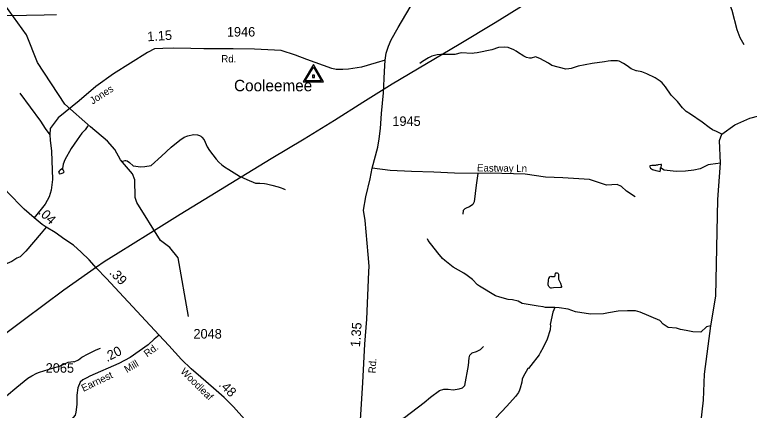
# Model space of a CAD drawing. Extents: x 1473865 to 1648260, y 639067 to 773536.
# Drawn here: x 1540456 to 1550102, y 723210 to 728401 of the extents above; entities that cross this region are included whole.
import ezdxf

# ---------------------------------------------------------------- set-up
doc = ezdxf.new("R2010")
doc.units = 0
for name, color, linetype in [('Exist Hydrographic Creek Single Shore', 7, 'Continuous'), ('Exist Hydrographic Misc Water Feature', 7, 'Continuous'), ('Exist Road Non-System Type 51', 7, 'Continuous'), ('Exist Road Non-System Type 51 Label', 7, 'Continuous'), ('Exist Road Secondary Mileage Hundredths English Label', 7, 'Continuous'), ('Exist Road Secondary Type 51 Attributed', 7, 'Continuous'), ('Exist Road Secondary Type 51 Label', 7, 'Continuous'), ('Exist Road Secondary Type 51 Number Label', 7, 'Continuous'), ('Exist Survey Geodetic Marker CELL', 7, 'Continuous'), ('Exist Survey Geodetic Marker Label', 7, 'Continuous'), ('Exist Utilities Electrical Transmission Line', 7, 'Continuous')]:
    doc.layers.add(name, color=color, linetype=linetype)

msp = doc.modelspace()

# ---------------------------------------------------------------- linework, layer by layer
at = {"layer": 'Exist Hydrographic Creek Single Shore'}
for points in [[(1542738, 724441.1), (1542601, 725208.7), (1542493.9, 725345.4), (1542370.9, 725439.9), (1542061.9, 725935.2), (1542037.9, 726001.3), (1542033, 726234.5), (1542000.9, 726310.6), (1541846, 726497.6), (1541773, 726630.4), (1541673.9, 726740.7), (1541452, 726929), (1541115, 727224.6), (1540756.9, 727773.5), (1540612, 728134.3), (1540269.9, 728613.8), (1539989.9, 728819.7), (1539793.9, 729112.5), (1539699, 729400), (1539634, 729509.6), (1539518.9, 729617), (1539335.9, 729679.8), (1538885.9, 729669.2)], [(1548613.9, 720055.1), (1548465, 720173), (1548475, 720281.1), (1548831, 721160.2), (1548985, 721432.8), (1549402, 722458.4), (1549499, 723342.7), (1549513.1, 723683.8), (1549598, 724316.5), (1549662, 724708.2), (1549690, 725974.7), (1549725.7, 726451.7), (1549712.1, 726750.9), (1549742.2, 726833), (1549914.1, 726954.9), (1550108.1, 727043), (1551204.1, 727326)]]:
    msp.add_lwpolyline(points, dxfattribs=at)
at = {"layer": 'Exist Hydrographic Misc Water Feature'}
for points in [[(1549742.2, 726833), (1549672.9, 726866.2), (1549617.3, 726889.3), (1549574, 726920.2), (1549483.2, 726990), (1549329.4, 727097.1), (1549274, 727132.2), (1549254.3, 727148.6), (1549224.9, 727179.2), (1549160.5, 727262.5), (1549078.2, 727346.1), (1549002.2, 727453.3), (1548957.3, 727508.5), (1548931.7, 727529), (1548864.4, 727570.3), (1548755.5, 727624.5), (1548691.9, 727649.8), (1548622.2, 727664.6), (1548616.2, 727663.4), (1548553, 727691.7), (1548497.5, 727729.7), (1548450, 727758.7), (1548392.7, 727791.8), (1548370.7, 727796.3), (1548282.7, 727794), (1548250.6, 727790.7), (1548202.4, 727783.7), (1548037.9, 727759.1), (1547853.3, 727726.8), (1547764.6, 727696.6), (1547732.5, 727689.3), (1547692.4, 727686.1), (1547509.3, 727733.8), (1547464.2, 727762.7), (1547351, 727825), (1547295.4, 727846.1), (1547239.2, 727831.2), (1547215.2, 727831.7), (1547175.3, 727840.5), (1547143.6, 727855.2), (1547056.6, 727908.9), (1547038.9, 727923.3), (1547009.2, 727937.9), (1546933.7, 727969.4), (1546885.8, 727974.4), (1546809.8, 727971.9), (1546721.1, 727937.7), (1546528.3, 727901.7), (1546488.2, 727894.4), (1546464.1, 727891), (1546318.3, 727899.4), (1546235.8, 727879.6), (1546171.8, 727876.9), (1546051.8, 727879.3), (1546003.6, 727872.4), (1545931.3, 727855.8), (1545890.9, 727836.6), (1545809.9, 727786.3), (1545777.3, 727759)], [(1541417.4, 726944.1), (1541381.4, 726890.7), (1541338.6, 726845.6), (1541276.9, 726758.9), (1541198.6, 726646.6), (1541115.7, 726496.3), (1541094.6, 726440.7), (1541082.2, 726383.3)], [(1541876.9, 726478.9), (1541905.7, 726488.3), (1541915.7, 726488), (1541931.6, 726481.7), (1541963.2, 726461.1), (1542010.4, 726418.1), (1542110.2, 726404.1), (1542166.2, 726407), (1542246.5, 726421.4), (1542382.9, 726542.5), (1542509.3, 726663.9), (1542623.1, 726755), (1542681.9, 726792.3), (1542730.2, 726811.4), (1542802.5, 726829.9), (1542858.5, 726824.7), (1542882.3, 726816.2), (1542898.1, 726805.9), (1542913.9, 726793.6), (1542943.2, 726759), (1542981.5, 726666.3), (1543012.5, 726617.7), (1543100.3, 726503.9), (1543134.6, 726465.7), (1543174.9, 726430.5), (1543210.4, 726403.8), (1543265.8, 726368.7), (1543408.1, 726281.8), (1543503, 726239.3), (1543618.3, 726189.6), (1543674.3, 726188.5), (1543738.3, 726187.1), (1543762.2, 726182.7), (1543833.9, 726165.2), (1543913.5, 726143.6), (1543953.3, 726130.8), (1543977.1, 726122.3), (1544008.8, 726105.7)], [(1541082.2, 726383.3), (1541053, 726361.6), (1541038.8, 726347.9), (1541032.5, 726334.1), (1541038.3, 726320), (1541046.2, 726313.8), (1541068.2, 726317.3), (1541092.4, 726326.8), (1541104.6, 726338.6), (1541099, 726356.7), (1541087.2, 726366.9), (1541082.2, 726383.3)], [(1541082.2, 726383.3), (1541053, 726361.6), (1541038.8, 726347.9), (1541032.5, 726334.1), (1541038.3, 726320), (1541046.2, 726313.8), (1541068.2, 726317.3), (1541092.4, 726326.8), (1541104.6, 726338.6), (1541099, 726356.7), (1541082.2, 726383.3)], [(1548937.7, 726390.5), (1548942.9, 726401), (1548947.4, 726424.9), (1548947.9, 726433.6), (1548941.5, 726433), (1548903.4, 726429.8), (1548895.3, 726425.9), (1548879.3, 726426.3), (1548871.3, 726422.4), (1548823.2, 726423.4), (1548799.1, 726417.9), (1548793.1, 726412), (1548802.6, 726387.8), (1548832.1, 726367.3), (1548874, 726354.4), (1548898, 726353.9), (1548931.7, 726344.6), (1548934.1, 726363.2), (1548937.7, 726390.5)], [(1549725.7, 726451.7), (1549592.5, 726436.1), (1549560.3, 726428.7), (1549536.1, 726419.2), (1549455.4, 726378.9), (1549374.8, 726360.8), (1549264.8, 726346.8), (1549142.7, 726345.2), (1548982.9, 726360.5), (1548937.7, 726390.5)], [(1547547.6, 724558.3), (1547427.5, 724560.9), (1547395.6, 724565.6), (1547331.7, 724574.9), (1547120.4, 724611.2), (1547065, 724640.3), (1546993.3, 724657.7), (1546937.4, 724662.8), (1546826, 724693.1), (1546770.3, 724710.2), (1546558.7, 724838.5), (1546533.1, 724857), (1546468.4, 724924.3), (1546399.5, 724979.6), (1546352, 725010.6), (1546215.5, 725089.3), (1546103.2, 725173.6), (1546073.6, 725202.2), (1546013.1, 725275.3), (1545886.2, 725439.8), (1545874.6, 725460.1)], [(1547461.9, 724869.4), (1547464.2, 724908.6), (1547466.6, 724923.2), (1547471.6, 724937.7), (1547484.2, 724959.9), (1547489.3, 724965.1), (1547496.1, 724967.8), (1547505, 724966.9), (1547526, 724963.6), (1547536.7, 724964.4), (1547543.8, 724966.4), (1547550.7, 724970.5), (1547553, 724975.5), (1547554.3, 724987.6), (1547555.7, 725005.4), (1547557.3, 725010), (1547562.7, 725013.4), (1547572, 725014.7), (1547581.3, 725013.7), (1547586.2, 725011.1), (1547591.4, 725003.9), (1547595.2, 724996), (1547596.4, 724987.3), (1547595.7, 724939.3), (1547597.4, 724932.4), (1547606.3, 724912.3), (1547622.3, 724877.7), (1547635, 724835.7), (1547635.5, 724825.7), (1547633.2, 724821.5), (1547623.6, 724819.9), (1547532.9, 724815.1), (1547505.4, 724814), (1547496.5, 724814.5), (1547488, 724817.2), (1547478.4, 724824.5), (1547471.4, 724833.2), (1547466, 724844.1), (1547463, 724854.1), (1547461.9, 724869.4)], [(1547547.6, 724558.3), (1547522.3, 724499), (1547489.1, 724334.2), (1547491, 724327.8), (1547485.7, 724263.9), (1547447.4, 724144.7), (1547395.3, 724033.8), (1547357.9, 723962.6), (1547341.4, 723939), (1547232.6, 723797.3), (1547201.7, 723760.3), (1547195.9, 723758), (1547133.7, 723647.3), (1547121.1, 723619.6), (1547116.3, 723579.7), (1547094.8, 723500.2), (1547086.4, 723476.3), (1547069.7, 723444.7), (1547030.6, 723389.6), (1546918.1, 723263.9), (1546773.2, 723110.9)], [(1549598, 724316.5), (1549540.1, 724306.7), (1549464.6, 724235.6), (1549359.7, 724237.8), (1549271.6, 724255.3), (1549200.1, 724270.1), (1549144.4, 724287.2), (1549034.7, 724294.4), (1548971.6, 724341.7), (1548928.5, 724386.5), (1548670.5, 724495.7), (1548606.9, 724513), (1548502.9, 724515.1), (1548378.7, 724509.6), (1548254.3, 724488.2), (1548186, 724473.6), (1548017.9, 724473), (1547818.4, 724501), (1547723.2, 724538.9), (1547603.4, 724553.4), (1547547.6, 724558.3)], [(1539975.4, 723237.9), (1540025.1, 723266.2), (1540148, 723308.8), (1540258.6, 723366.4), (1540298.9, 723378.3), (1540347.3, 723401.3), (1540483.5, 723514.5), (1540627.9, 723631.5), (1540680.5, 723660.4), (1540747.1, 723695.1), (1540781.4, 723710.4), (1540954.5, 723764.9), (1541043, 723791), (1541160.1, 723840.6), (1541228.3, 723849.2), (1541236.2, 723847.1), (1541292.7, 723873.9), (1541339.3, 723905), (1541420.3, 723951.3), (1541519.2, 723999.2), (1541567.6, 724020.2), (1541583.7, 724023.9)]]:
    msp.add_lwpolyline(points, dxfattribs=at)
at = {"layer": 'Exist Road Non-System Type 51'}
for points in [[(1549657.9, 729730.3), (1549645.1, 729165.3), (1549630.7, 728944.2), (1549630.7, 728797.8), (1549685.2, 728763.3), (1549725.1, 728734.4), (1549770.2, 728681.7), (1549824.5, 728586.5), (1549872.4, 728459.7), (1549940.1, 728204.4), (1549976.2, 728103.6), (1550028.8, 728010.7)], [(1540522.9, 727370.7), (1540796.8, 727003.8), (1540855.1, 726908.7), (1540919.3, 726822.8)], [(1546539.6, 726318.1), (1546229.8, 726321.3), (1545959.9, 726334), (1545668.1, 726343.1), (1545388.3, 726358), (1545150.8, 726388.2)], [(1546539.6, 726318.1), (1546517.1, 726164.3), (1546489.5, 725944.7), (1546470.7, 725908.9), (1546428.3, 725879.7), (1546392.1, 725868.2), (1546365.4, 725854.2), (1546345.6, 725833.2), (1546338.7, 725783.1)], [(1548602.3, 726009.7), (1548491.4, 726084.7), (1548422.5, 726144.7), (1548365.6, 726171.6), (1548227.7, 726165.6), (1548003, 726237.6), (1547655.4, 726261.6), (1547424.7, 726270.2), (1547157.1, 726306.7), (1546701.6, 726323.1), (1546539.6, 726318.1)], [(1545303.5, 722647.2), (1545374.5, 722954.1), (1545391.5, 723003.8), (1545428.1, 723043.3), (1545573.3, 723116.8), (1545834.8, 723312.4), (1545915.8, 723381), (1546033.5, 723471.1), (1546089.4, 723487.3), (1546149.7, 723486.9), (1546211.5, 723477.9), (1546293.8, 723490.4), (1546334.1, 723505.8), (1546364.6, 723537.4), (1546413, 723796.6), (1546422.7, 723898.6), (1546433.2, 723932.4), (1546463.9, 723963.8), (1546518.1, 723982.9), (1546572.6, 724008.1), (1546613.2, 724047.3)], [(1541443.3, 723656.9), (1541403.5, 723637.8), (1541351.1, 723608.7), (1541314.7, 723579.2), (1541283.6, 723505.8), (1541274, 723409.7), (1541270.2, 723287.7), (1541258.7, 723183.9), (1541250.2, 723148.1), (1541225.5, 723114.3), (1541197.1, 723086.7), (1541150.8, 723063.4), (1541090.5, 723050.4), (1540962.3, 723032.4), (1540782.1, 723027.2), (1540640, 723019.5), (1540457.5, 722998.4), (1540265.4, 722987.5), (1540095.3, 722984.1)]]:
    msp.add_lwpolyline(points, dxfattribs=at)
at = {"layer": 'Exist Road Secondary Type 51 Attributed'}
for points in [[(1545320.9, 727806.1), (1545334.3, 727893.8), (1545366, 727989.4), (1545399.3, 728072.8), (1545492, 728231.2), (1545818.6, 728794.3)], [(1545320.9, 727806.1), (1545204.1, 727768), (1545009.2, 727711.3), (1544840.6, 727684.7), (1544765.9, 727681.1), (1544677.7, 727681.1), (1544622.5, 727693.8), (1544293.2, 727812.2), (1544144.9, 727870.6), (1543954.5, 727932.5), (1543605.9, 727949.9), (1543326.1, 727950.8), (1542938.9, 727950.8), (1542770.5, 727958.4), (1542539.2, 727960.2), (1542402.6, 727958.4), (1542291.6, 727951.1), (1542200.4, 727903), (1541755.5, 727622.6), (1541521.7, 727457.5), (1541303.2, 727271.6), (1541025.4, 727047.1), (1540923.4, 726907.4), (1540919.3, 726822.8), (1540922.1, 726754.8), (1540937.7, 726610.7), (1540950.4, 726238.9), (1540935.9, 726098.5), (1540908, 726009.2), (1540856.3, 725916), (1540710.3, 725736.5)], [(1544983.3, 722874.8), (1545008.3, 723288.7), (1545029.1, 723576.4), (1545055.7, 724078.3), (1545079.1, 724406), (1545107.6, 725026.5), (1545110.9, 725099.9), (1545099.6, 725252.2), (1545057, 725699.3), (1545037.3, 725835.8), (1545066.3, 726011.3), (1545122.3, 726248.5), (1545150.8, 726388.2), (1545223.3, 726661), (1545243.3, 726770.7), (1545257.5, 726906.5), (1545270.9, 727102.5), (1545297.6, 727376.1), (1545310.2, 727654.2), (1545320.9, 727806.1)], [(1540710.3, 725736.5), (1540581, 725847.7), (1540358.3, 726075.1), (1540104.9, 726288.8), (1539992, 726369.3), (1539772.5, 726527.2), (1539604.1, 726624.1), (1539416.1, 726740.2), (1539296.8, 726806.5), (1539180.9, 726869.5), (1538943.1, 727033.8), (1538828.7, 727138), (1538710.9, 727260), (1538567.2, 727396.6), (1538411.6, 727537.4), (1538249.2, 727710.6), (1538161.3, 727796.5)], [(1540870.5, 725612.1), (1540818.7, 725649.4), (1540710.3, 725736.5)], [(1540870.5, 725612.1), (1540803.3, 725533.5), (1540602.4, 725297.4), (1540527.3, 725224.5), (1540484.3, 725204.8), (1540419.9, 725161.6), (1540357.3, 725136.4), (1540280.6, 725135.6), (1540131.4, 725135.6), (1540018.6, 725142.9), (1539818.5, 725004.5), (1539577.3, 724841.3), (1539546, 724819)], [(1542353.9, 724194.2), (1542236.3, 724323.1), (1541658.9, 724941.8), (1541532.2, 725073.9), (1541432, 725185.6), (1541329.7, 725283.5), (1541229.1, 725375.2), (1541112.4, 725451.4), (1540986.2, 725540.8), (1540870.5, 725612.1)], [(1542353.9, 724194.2), (1542285.5, 724142.5), (1542206.5, 724069.5), (1541972.9, 723903.2), (1541821.6, 723825.6), (1541443.3, 723656.9)], [(1543881.3, 722235.5), (1543834.2, 722348), (1543728.8, 722624.4), (1543648.4, 722831.9), (1543590.2, 722944.9), (1543543.3, 723007.7), (1543475.7, 723093.5), (1543330.1, 723255.5), (1543207, 723378.8), (1543067.6, 723500.3), (1542902, 723643.4), (1542771.5, 723755.2), (1542644.6, 723878.7), (1542481.6, 724059.6), (1542353.9, 724194.2)]]:
    msp.add_lwpolyline(points, dxfattribs=at)
at = {"layer": 'Exist Survey Geodetic Marker CELL'}
for points in [[(1544512.2, 727519.9), (1544378.3, 727745.9), (1544244.8, 727519.9)], [(1544486.3, 727532), (1544270.8, 727532), (1544378.3, 727714.1)], [(1544390.6, 727578.6), (1544390.6, 727606.8), (1544366.3, 727606.8), (1544366.3, 727578.6)]]:
    msp.add_lwpolyline(points, close=True, dxfattribs=at)
at = {"layer": 'Exist Utilities Electrical Transmission Line'}
for points in [[(1547168.5, 728542.3), (1546764.3, 728295.2), (1546291.5, 728009.2), (1545863.1, 727754.5), (1545414.6, 727490), (1545028.3, 727248.5), (1544656.3, 727010.9), (1544258.1, 726765.6), (1543825.7, 726508.8), (1543431.5, 726267.6), (1543023.2, 726018.5), (1542627.2, 725777.2), (1542206.7, 725518.2), (1541814.6, 725272.9), (1541630.5, 725156), (1541529.3, 725089.6), (1541100.2, 724786.9), (1540585.5, 724401.5), (1540014.2, 723975.2)], [(1540264.8, 728391.4), (1540610.8, 728393.4), (1540841, 728399.6), (1541005, 728404.7)]]:
    msp.add_lwpolyline(points, dxfattribs=at)

# ---------------------------------------------------------------- texts
at = {"layer": 'Exist Road Non-System Type 51 Label'}
msp.add_text('Eastway Ln', height=95, rotation=359.23883, dxfattribs=at).set_placement((1546526.3, 726344.5))
at = {"layer": 'Exist Road Secondary Mileage Hundredths English Label'}
for s, rotation, p in [('1.15', 3.75511, (1542200.6, 728051.1)), ('.04', 316.26259, (1540757.5, 725797.7)), ('.39', 313.80534, (1541691.6, 725009.1)), ('1.35', 85.91002, (1544989.6, 724035)), ('.20', 27.15705, (1541668.4, 723842.2)), ('.48', 314.97539, (1543127.5, 723537.8))]:
    msp.add_text(s, height=125, rotation=rotation, dxfattribs=at).set_placement(p)
at = {"layer": 'Exist Road Secondary Type 51 Label'}
for s, rotation, p in [('Rd.', 359.0057, (1543167.9, 727776.6)), ('Jones', 32.9546, (1541479.1, 727220.3)), ('Rd.', 36.38711, (1542195.1, 723903.1)), ('Mill', 30.58036, (1541929.1, 723698)), ('Rd.', 86.54716, (1545193.8, 723692.9)), ('Woodleaf', 315.35364, (1542625.8, 723709.8)), ('Earnest', 25.57581, (1541358.9, 723451.2))]:
    msp.add_text(s, height=95, rotation=rotation, dxfattribs=at).set_placement(p)
at = {"layer": 'Exist Road Secondary Type 51 Number Label'}
for s, p in [('1946', (1543242.3, 728114)), ('1945', (1545415.1, 726941)), ('2048', (1542803.2, 724151.3)), ('2065', (1540863, 723703))]:
    msp.add_text(s, height=125, dxfattribs=at).set_placement(p)
at = {"layer": 'Exist Survey Geodetic Marker Label'}
msp.add_text('Cooleemee', height=150, dxfattribs=at).set_placement((1543336.4, 727396.1))

doc.saveas('drawing.dxf')
